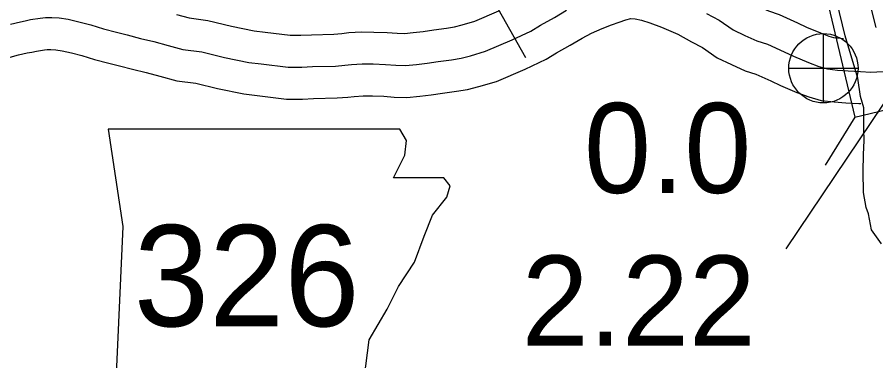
# Model space of a CAD drawing. Extents: x -83719 to 153526, y -11835 to 11446.
# Drawn here: x -2121.1 to -1986.7, y 1296.2 to 1350 of the extents above; entities that cross this region are included whole.
import ezdxf

# ---------------------------------------------------------------- set-up
doc = ezdxf.new("R2010")
doc.units = 0
for name, color, linetype in [('Level 10', 7, 'Continuous'), ('Level 20', 7, 'Continuous'), ('Level 21', 7, 'Continuous'), ('Level 25', 7, 'Continuous'), ('Level 26', 7, 'Continuous'), ('Level 58', 7, 'Continuous'), ('Level 59', 7, 'Continuous')]:
    doc.layers.add(name, color=color, linetype=linetype)

msp = doc.modelspace()

# ---------------------------------------------------------------- linework, layer by layer
at = {"layer": 'Level 10'}
for points in [[(-2009.39, 1354.23), (-2008.63, 1353.83), (-2006.52, 1352.35), (-2005.1, 1351.68), (-2003.54, 1350.98), (-2001.87, 1350.44), (-1998.96, 1349.11), (-1997.59, 1348.47), (-1995.39, 1347.55), (-1994.06, 1347.05), (-1993.33, 1346.84), (-1992.24, 1346.72), (-1991.76, 1346.68)], [(-1985.82, 1314.57), (-1987.4, 1316.75), (-1987.88, 1319.26), (-1988.2, 1320.24), (-1988.62, 1322.57), (-1988.68, 1325.89), (-1988.65, 1328.54), (-1988.56, 1330.71), (-1988.59, 1332.49), (-1988.6, 1335.36), (-1988.61, 1335.83), (-1989.12, 1337.58), (-1989.53, 1340.47), (-1991.5, 1347.1), (-1992.84, 1352.48)], [(-2096.22, 1350.43), (-2094.2, 1349.89), (-2091.31, 1349.51), (-2087.61, 1348.59), (-2084.06, 1347.88), (-2082.34, 1347.67), (-2078.42, 1347.18), (-2076.72, 1347.21), (-2075.08, 1347.27), (-2071.58, 1347.36), (-2070.33, 1347.46), (-2069.23, 1347.59), (-2067.24, 1347.7), (-2065.32, 1347.69), (-2063.23, 1347.62), (-2061.65, 1347.51), (-2060.49, 1347.48), (-2059.15, 1347.61), (-2057.58, 1347.79), (-2055.92, 1348.01), (-2053.92, 1348.3), (-2052.67, 1348.51), (-2051.49, 1348.8), (-2049.5, 1349.39), (-2045.71, 1351.01)], [(-2122.23, 1343.73), (-2120.93, 1344.1), (-2119.57, 1344.41), (-2118.87, 1344.55), (-2118.11, 1344.71), (-2116.87, 1344.92), (-2116.42, 1344.97), (-2115.87, 1344.98), (-2115.11, 1344.92), (-2114.08, 1344.77), (-2112.65, 1344.45), (-2111.04, 1344.04), (-2109.05, 1343.37), (-2106.79, 1342.82), (-2105.14, 1342.42), (-2103.07, 1341.86), (-2100.96, 1341.36), (-2098.82, 1340.78), (-2096.16, 1340.06), (-2093.17, 1339.67), (-2089.79, 1338.83), (-2085.66, 1338), (-2083.57, 1337.74), (-2078.96, 1337.17), (-2076.46, 1337.21), (-2074.77, 1337.27), (-2071.03, 1337.37), (-2069.35, 1337.51), (-2068.39, 1337.62), (-2066.98, 1337.7), (-2065.51, 1337.69), (-2063.74, 1337.63), (-2062.12, 1337.52), (-2060.15, 1337.47), (-2058.1, 1337.66), (-2056.34, 1337.87), (-2054.55, 1338.1), (-2052.36, 1338.42), (-2050.63, 1338.72), (-2048.88, 1339.15), (-2046.1, 1339.97), (-2041.63, 1341.88), (-2038.31, 1343.43), (-2036.68, 1344.45), (-2034.54, 1345.63), (-2032.69, 1346.74), (-2031.2, 1347.53), (-2029.54, 1348.22), (-2028.11, 1348.79), (-2026.92, 1349.25), (-2025.86, 1349.59), (-2025.08, 1349.79), (-2024.37, 1349.77), (-2023.41, 1349.57), (-2022.1, 1349.15), (-2020.28, 1348.46), (-2017.7, 1347.35), (-2015.58, 1346.18), (-2013.83, 1345.27), (-2011.56, 1343.67), (-2009.3, 1342.61), (-2007.16, 1341.64), (-2005.49, 1341.1), (-2003.16, 1340.04), (-2001.65, 1339.33), (-1999.09, 1338.25), (-1997.2, 1337.54), (-1995.26, 1336.99), (-1993.21, 1336.76), (-1991.4, 1336.61), (-1989.37, 1336.5), (-1989.07, 1336.49)]]:
    msp.add_lwpolyline(points, dxfattribs=at)
at = {"layer": 'Level 20'}
for p, q in [((-2045.89, 1351.36), (-2041.56, 1343.7)), ((-1990.01, 1334.37), (-1994.63, 1326.88))]:
    msp.add_line(p, q, dxfattribs=at)
msp.add_lwpolyline([(-1999.15, 1372.9), (-1990.01, 1334.37), (-1977.17, 1337.42), (-1986.31, 1375.95)], close=True, dxfattribs=at)
at = {"layer": 'Level 21'}
msp.add_lwpolyline([(-2106.89, 1332.5), (-2104.6, 1317.28), (-2105.62, 1294.18), (-2103.59, 1292.91), (-2099.78, 1292.91), (-2099.78, 1284.79), (-2067.81, 1284.79), (-2066.28, 1288.09), (-2066.79, 1293.42), (-2066.03, 1299.51), (-2063.24, 1304.33), (-2061.46, 1307.89), (-2058.93, 1311.69), (-2057.4, 1315.75), (-2056.13, 1319.05), (-2053.85, 1321.84), (-2053.34, 1323.62), (-2054.36, 1324.89), (-2062.22, 1324.89), (-2060.45, 1328.44), (-2060.19, 1330.73), (-2061.25, 1332.48)], close=True, dxfattribs=at)
at = {"layer": 'Level 26'}
for p, q in [((-1994.92, 1336.6), (-1994.92, 1347.44)), ((-2000.34, 1342.02), (-1989.51, 1342.02))]:
    msp.add_line(p, q, dxfattribs=at)
msp.add_circle((-1994.92, 1342.02), 5.42, dxfattribs=at)
at = {"layer": 'Level 58'}
msp.add_line((-2000.75, 1313.77), (-1983.46, 1339.47), dxfattribs=at)
at = {"layer": 'Level 59'}
for points in [[(-1986.68, 1348.41), (-1987.92, 1353.43), (-1988.23, 1355.63), (-1988.66, 1357.86), (-1989.07, 1360.49), (-1989.33, 1361.85), (-1989.62, 1363.58), (-1989.88, 1365.18), (-1990.11, 1366.84), (-1990.3, 1368.48), (-1990.29, 1369.78), (-1990.09, 1371.55), (-1989.56, 1373.83), (-1988.89, 1375.84), (-1988.29, 1377.65), (-1987.43, 1380), (-1986.47, 1382.32)], [(-2122.18, 1348.94), (-2120.62, 1349.3), (-2119.89, 1349.44), (-2119.06, 1349.63), (-2117.53, 1349.88), (-2116.7, 1349.96), (-2115.73, 1349.98), (-2114.57, 1349.9), (-2113.17, 1349.69), (-2111.5, 1349.31), (-2109.62, 1348.84), (-2107.65, 1348.18), (-2105.61, 1347.68), (-2103.91, 1347.27), (-2101.83, 1346.7), (-2099.73, 1346.2), (-2097.52, 1345.6), (-2095.18, 1344.98), (-2092.24, 1344.59), (-2088.7, 1343.71), (-2084.86, 1342.94), (-2082.96, 1342.71), (-2078.69, 1342.17), (-2076.59, 1342.21), (-2074.93, 1342.27), (-2071.3, 1342.36), (-2069.84, 1342.49), (-2068.81, 1342.6), (-2067.11, 1342.7), (-2065.41, 1342.69), (-2063.48, 1342.62), (-2061.88, 1342.51), (-2060.32, 1342.47), (-2058.62, 1342.63), (-2056.96, 1342.83), (-2055.23, 1343.06), (-2053.14, 1343.36), (-2051.65, 1343.62), (-2050.19, 1343.97), (-2047.8, 1344.68), (-2043.67, 1346.45), (-2040.7, 1347.83), (-2039.21, 1348.76), (-2037.04, 1349.96), (-2035.16, 1351.09)], [(-2013.21, 1350.58), (-2011.23, 1349.55), (-2009.04, 1348.01), (-2007.2, 1347.14), (-2005.35, 1346.31), (-2003.68, 1345.77), (-2001.06, 1344.57), (-1999.62, 1343.9), (-1997.24, 1342.9), (-1995.63, 1342.29), (-1994.29, 1341.91), (-1992.73, 1341.74), (-1991.06, 1341.6), (-1989.13, 1341.5), (-1987.49, 1341.42), (-1984.63, 1341.54)]]:
    msp.add_lwpolyline(points, dxfattribs=at)

# ---------------------------------------------------------------- texts
at = {"layer": 'Level 21'}
msp.add_text('326', height=15.84, dxfattribs=at).set_placement((-2102.88, 1301.65))
at = {"layer": 'Level 25'}
msp.add_text('0.0', height=14.08, dxfattribs=at).set_placement((-2032.39, 1322.51))
at = {"layer": 'Level 58'}
msp.add_text('2.22', height=14.08, dxfattribs=at).set_placement((-2042.15, 1298.64))

doc.saveas('drawing.dxf')
